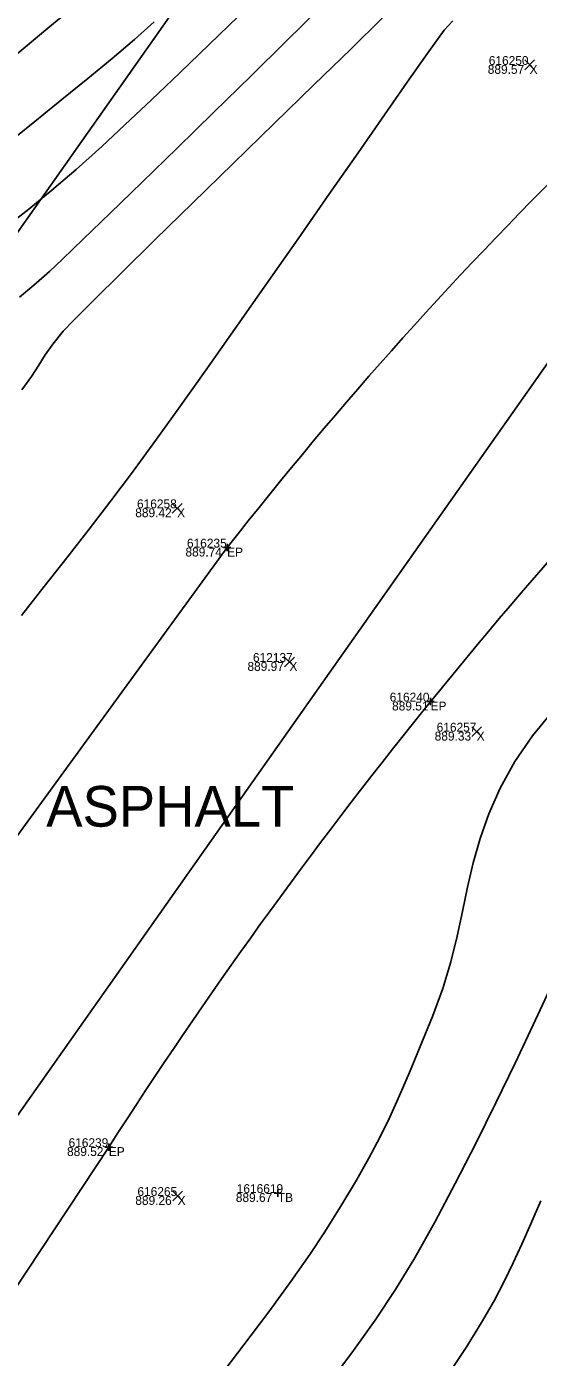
# Model space of a CAD drawing. Extents: x 1957117 to 1971063, y 701601 to 715861.
# Drawn here: x 1963775.2 to 1963795.3, y 707168.2 to 707220.5 of the extents above; entities that cross this region are included whole.
import ezdxf

# ---------------------------------------------------------------- set-up
doc = ezdxf.new("R2010")
doc.units = 0
for name, color, linetype in [('AP_X_Lights', 7, 'Continuous'), ('DT_X_Break_Line', 7, 'Continuous'), ('DT_X_Contour_Major', 7, 'Continuous'), ('DT_X_Contour_Minor', 7, 'Continuous'), ('GE_X_CL_20', 7, 'Continuous'), ('PM_P_Cells', 7, 'Continuous'), ('PV_P_Drive', 7, 'Continuous'), ('PV_P_Shoulder', 7, 'Continuous'), ('RS_Raster1', 7, 'Continuous'), ('RW_X_Esmt_RR', 7, 'Continuous'), ('SC_Scratch1', 7, 'Continuous'), ('SC_Shading5', 7, 'Continuous')]:
    doc.layers.add(name, color=color, linetype=linetype)

msp = doc.modelspace()

# ---------------------------------------------------------------- linework, layer by layer
at = {"layer": 'AP_X_Lights'}
for p, q in [((1963794.77, 707218.813), (1963795.158, 707219.203)), ((1963794.77, 707219.203), (1963795.158, 707218.813)), ((1963780.915, 707201.373), (1963781.303, 707201.763)), ((1963780.915, 707201.763), (1963781.303, 707201.373)), ((1963785.331, 707195.328), (1963785.719, 707195.718)), ((1963785.331, 707195.718), (1963785.719, 707195.328)), ((1963792.69, 707192.586), (1963793.078, 707192.976)), ((1963792.69, 707192.976), (1963793.078, 707192.586)), ((1963780.934, 707174.321), (1963781.322, 707174.711)), ((1963780.934, 707174.711), (1963781.322, 707174.321))]:
    msp.add_line(p, q, dxfattribs=at)
at = {"layer": 'DT_X_Contour_Major'}
msp.add_lwpolyline([(1963780.207, 707220.704), (1963779.436, 707220.012), (1963778.559, 707219.267), (1963777.598, 707218.476), (1963776.575, 707217.646), (1963775.511, 707216.787), (1963774.429, 707215.906)], dxfattribs=at)
msp.add_lwpolyline([(1963780.207, 707220.704), (1963779.436, 707220.012), (1963778.559, 707219.267), (1963777.598, 707218.476), (1963776.575, 707217.646), (1963775.511, 707216.787), (1963774.429, 707215.906)], dxfattribs=at)
at = {"layer": 'DT_X_Contour_Minor'}
for points in [[(1963777.495, 707221.677), (1963776.022, 707220.456), (1963774.492, 707219.17)], [(1963777.495, 707221.677), (1963776.022, 707220.456), (1963774.492, 707219.17)], [(1963786.689, 707221.213), (1963785.401, 707219.941), (1963784.001, 707218.566), (1963782.55, 707217.145), (1963781.106, 707215.736), (1963779.73, 707214.396), (1963778.481, 707213.184), (1963777.417, 707212.156), (1963776.6, 707211.37), (1963776.088, 707210.884), (1963775.481, 707210.341), (1963774.92, 707209.874)], [(1963786.689, 707221.213), (1963785.401, 707219.941), (1963784.001, 707218.566), (1963782.55, 707217.145), (1963781.106, 707215.736), (1963779.73, 707214.396), (1963778.481, 707213.184), (1963777.417, 707212.156), (1963776.6, 707211.37), (1963776.088, 707210.884), (1963775.481, 707210.341), (1963774.92, 707209.874)], [(1963783.526, 707220.928), (1963782.372, 707219.811), (1963781.214, 707218.699), (1963780.096, 707217.632), (1963779.059, 707216.65), (1963778.147, 707215.794), (1963777.147, 707214.893), (1963776.191, 707214.082), (1963775.277, 707213.341), (1963774.408, 707212.649)], [(1963783.526, 707220.928), (1963782.372, 707219.811), (1963781.214, 707218.699), (1963780.096, 707217.632), (1963779.059, 707216.65), (1963778.147, 707215.794), (1963777.147, 707214.893), (1963776.191, 707214.082), (1963775.277, 707213.341), (1963774.408, 707212.649)], [(1963791.945, 707220.75), (1963791.605, 707220.374), (1963791.367, 707220.051), (1963790.871, 707219.35), (1963790.156, 707218.329), (1963789.26, 707217.044), (1963788.22, 707215.552), (1963787.076, 707213.909), (1963785.864, 707212.172), (1963784.623, 707210.397), (1963783.391, 707208.641), (1963782.206, 707206.961), (1963781.106, 707205.412), (1963780.129, 707204.052), (1963779.312, 707202.938), (1963778.504, 707201.862), (1963777.654, 707200.753), (1963776.776, 707199.624), (1963775.882, 707198.487), (1963774.986, 707197.356)], [(1963791.945, 707220.75), (1963791.605, 707220.374), (1963791.367, 707220.051), (1963790.871, 707219.35), (1963790.156, 707218.329), (1963789.26, 707217.044), (1963788.22, 707215.552), (1963787.076, 707213.909), (1963785.864, 707212.172), (1963784.623, 707210.397), (1963783.391, 707208.641), (1963782.206, 707206.961), (1963781.106, 707205.412), (1963780.129, 707204.052), (1963779.312, 707202.938), (1963778.504, 707201.862), (1963777.654, 707200.753), (1963776.776, 707199.624), (1963775.882, 707198.487), (1963774.986, 707197.356)], [(1963789.185, 707220.859), (1963787.932, 707219.635), (1963786.488, 707218.227), (1963784.924, 707216.704), (1963783.313, 707215.134), (1963781.725, 707213.585), (1963780.232, 707212.125), (1963778.906, 707210.822), (1963777.816, 707209.745), (1963777.035, 707208.96), (1963776.635, 707208.536), (1963776.226, 707208.026), (1963775.926, 707207.6), (1963775.668, 707207.198), (1963775.383, 707206.759), (1963775.003, 707206.222)], [(1963789.185, 707220.859), (1963787.932, 707219.635), (1963786.488, 707218.227), (1963784.924, 707216.704), (1963783.313, 707215.134), (1963781.725, 707213.585), (1963780.232, 707212.125), (1963778.906, 707210.822), (1963777.816, 707209.745), (1963777.035, 707208.96), (1963776.635, 707208.536), (1963776.226, 707208.026), (1963775.926, 707207.6), (1963775.668, 707207.198), (1963775.383, 707206.759), (1963775.003, 707206.222)], [(1963782.693, 707167.295), (1963783.736, 707168.658), (1963784.71, 707169.957), (1963785.584, 707171.155), (1963786.331, 707172.217), (1963786.921, 707173.111), (1963787.588, 707174.185), (1963788.154, 707175.135), (1963788.641, 707175.998), (1963789.071, 707176.814), (1963789.466, 707177.623), (1963789.849, 707178.464), (1963790.243, 707179.377), (1963790.668, 707180.4), (1963791.149, 707181.574), (1963791.556, 707182.678), (1963791.869, 707183.727), (1963792.116, 707184.732), (1963792.326, 707185.707), (1963792.527, 707186.665), (1963792.747, 707187.616), (1963793.015, 707188.574), (1963793.358, 707189.552), (1963793.807, 707190.561), (1963794.388, 707191.614), (1963795.076, 707192.613), (1963795.92, 707193.64)], [(1963782.693, 707167.295), (1963783.736, 707168.658), (1963784.71, 707169.957), (1963785.584, 707171.155), (1963786.331, 707172.217), (1963786.921, 707173.111), (1963787.588, 707174.185), (1963788.154, 707175.135), (1963788.641, 707175.998), (1963789.071, 707176.814), (1963789.466, 707177.623), (1963789.849, 707178.464), (1963790.243, 707179.377), (1963790.668, 707180.4), (1963791.149, 707181.574), (1963791.556, 707182.678), (1963791.869, 707183.727), (1963792.116, 707184.732), (1963792.326, 707185.707), (1963792.527, 707186.665), (1963792.747, 707187.616), (1963793.015, 707188.574), (1963793.358, 707189.552), (1963793.807, 707190.561), (1963794.388, 707191.614), (1963795.076, 707192.613), (1963795.92, 707193.64)], [(1963786.97, 707167.015), (1963787.979, 707168.349), (1963788.898, 707169.63), (1963789.697, 707170.835), (1963790.449, 707172.084), (1963791.237, 707173.489), (1963792.042, 707175.003), (1963792.847, 707176.58), (1963793.637, 707178.177), (1963794.394, 707179.746), (1963795.101, 707181.243), (1963795.742, 707182.622)], [(1963786.97, 707167.015), (1963787.979, 707168.349), (1963788.898, 707169.63), (1963789.697, 707170.835), (1963790.449, 707172.084), (1963791.237, 707173.489), (1963792.042, 707175.003), (1963792.847, 707176.58), (1963793.637, 707178.177), (1963794.394, 707179.746), (1963795.101, 707181.243), (1963795.742, 707182.622)], [(1963795.404, 707174.321), (1963795.008, 707173.417), (1963794.659, 707172.621), (1963794.323, 707171.884), (1963793.97, 707171.158), (1963793.565, 707170.394), (1963793.077, 707169.544), (1963792.472, 707168.558), (1963791.894, 707167.689)], [(1963795.404, 707174.321), (1963795.008, 707173.417), (1963794.659, 707172.621), (1963794.323, 707171.884), (1963793.97, 707171.158), (1963793.565, 707170.394), (1963793.077, 707169.544), (1963792.472, 707168.558), (1963791.894, 707167.689)]]:
    msp.add_lwpolyline(points, dxfattribs=at)
at = {"layer": 'GE_X_CL_20'}
msp.add_lwpolyline([(1964578.061, 708318.542), (1963713.717, 707090.878)], dxfattribs=at)
at = {"layer": 'PM_P_Cells'}
msp.add_lwpolyline([(1963783.074, 707200.022), (1963769.7, 707181.658), (1963757.434, 707162.004), (1963765.599, 707157.05), (1963778.424, 707176.438)], dxfattribs=at)
for centre, radius, start, end in [((1963909.971, 707100.721), 161.132, 126.65768, 141.95575), ((1963942.926, 707071.056), 195.362, 134.90885, 147.35579)]:
    msp.add_arc(centre, radius, start, end, dxfattribs=at)
at = {"layer": 'PV_P_Drive'}
for p, q in [((1963782.928, 707200.022), (1963783.22, 707200.022)), ((1963783.074, 707200.168), (1963783.074, 707199.876)), ((1963783.074, 707200.022), (1963783.074, 707200.022)), ((1963791.072, 707194.111), (1963791.072, 707193.819)), ((1963790.926, 707193.965), (1963791.218, 707193.965)), ((1963791.072, 707193.965), (1963791.072, 707193.965)), ((1963778.278, 707176.438), (1963778.57, 707176.438)), ((1963778.424, 707176.584), (1963778.424, 707176.292)), ((1963778.424, 707176.438), (1963778.424, 707176.438)), ((1963784.921, 707174.631), (1963785.213, 707174.631)), ((1963785.067, 707174.777), (1963785.067, 707174.485)), ((1963785.067, 707174.631), (1963785.067, 707174.631))]:
    msp.add_line(p, q, dxfattribs=at)
at = {"layer": 'RW_X_Esmt_RR'}
msp.add_lwpolyline([(1963697.364, 707102.392), (1963811.822, 707264.962), (1963799.822, 707265.288), (1964553.531, 708335.813)], dxfattribs=at)
at = {"layer": 'SC_Shading5'}
for points in [[(1963589.678, 706586.994), (1963626.625, 706689.548), (1963651.76, 706746.832), (1963668.09, 706778.596), (1963682.768, 706805.402), (1963734.424, 706911.594), (1963826.849, 707116.717), (1963877.258, 707215.645), (1963964.981, 707354.472), (1964070.526, 707509.355), (1964132.574, 707601.994), (1964163.9, 707642.169), (1964191.2, 707685.167), (1964278.98, 707807.131), (1964326.11, 707874.364), (1964396.427, 707968.962), (1964508.519, 708133.679), (1964655.588, 708336.552), (1964745.319, 708429.172), (1964840.327, 708522.317), (1964988.178, 708660.245), (1965089.796, 708739.041), (1965251.743, 708835.216), (1965415.807, 708922.048), (1965866.2, 709149.38), (1966173.543, 709294.131), (1966283.627, 709338.196), (1966534.003, 709419.214), (1966689.084, 709471.266), (1967008.468, 709641.817), (1967166.677, 709750.124), (1967422.113, 709931.083), (1967818.707, 710198.831), (1968187.021, 710459.852), (1968360.589, 710592.493), (1968496.543, 710707.847), (1968606.427, 710809.378), (1968733.391, 710937.091), (1968807.28, 711025.4), (1968843.008, 711077.094), (1968863.233, 711106.099), (1968909.747, 711171.311), (1968974.133, 711279.559), (1969130.932, 711546.915), (1969247.433, 711744.686), (1969402.714, 712016.424), (1969505.287, 712191.789), (1969666.311, 712460.805), (1969771.586, 712639.896), (1969880.058, 712820.917), (1969964.994, 712955.706), (1969990.005, 713000.084), (1970030.065, 713068.479)], [(1963609.915, 706579.703), (1963646.615, 706681.572), (1963671.193, 706737.585), (1963687.092, 706768.511), (1963701.884, 706795.526), (1963753.906, 706902.469), (1963846.249, 707107.41), (1963895.973, 707204.994), (1963982.966, 707342.667), (1964088.35, 707497.312), (1964150.015, 707589.379), (1964181.502, 707629.761), (1964209.024, 707673.109), (1964296.517, 707794.674), (1964343.552, 707861.772), (1964413.958, 707956.489), (1964526.123, 708121.313), (1964672.104, 708322.686), (1964760.576, 708414.006), (1964855.195, 708506.77), (1965002.134, 708643.847), (1965101.925, 708721.226), (1965262.272, 708816.451), (1965425.685, 708902.939), (1965875.63, 709130.044), (1966182.13, 709274.398), (1966290.944, 709317.954), (1966540.737, 709398.785), (1966697.632, 709451.445), (1967019.644, 709623.399), (1967178.971, 709732.471), (1967434.35, 709913.39), (1967830.945, 710181.14), (1968199.774, 710442.525), (1968374.086, 710575.735), (1968510.806, 710691.739), (1968621.36, 710793.889), (1968749.296, 710922.58), (1968824.413, 711012.355), (1968860.678, 711064.827), (1968880.812, 711093.701), (1968927.778, 711159.547), (1968992.655, 711268.62), (1969149.476, 711536.015), (1969266.039, 711733.891), (1969421.336, 712005.657), (1969523.8, 712180.835), (1969684.812, 712449.831), (1969790.084, 712628.917), (1969898.385, 712809.653), (1969983.474, 712944.685), (1970008.657, 712989.367), (1970048.626, 713057.607)]]:
    msp.add_spline(points, degree=3, dxfattribs=at)

# ---------------------------------------------------------------- texts
at = {"layer": 'DT_X_Break_Line'}
msp.add_text('ASPHALT', height=1.6, dxfattribs=at).set_placement((1963775.964, 707189.045))
at = {"layer": 'PV_P_Shoulder'}
for s, p in [('889.57', (1963793.319, 707218.658)), ('889.42', (1963779.464, 707201.218)), ('889.74', (1963781.437, 707199.672)), ('889.97', (1963783.874, 707195.173)), ('889.51', (1963789.558, 707193.615)), ('889.33', (1963791.233, 707192.431)), ('889.52', (1963776.782, 707176.088)), ('889.67', (1963783.416, 707174.281)), ('889.26', (1963779.466, 707174.166))]:
    msp.add_text(s, height=0.35, dxfattribs=at).set_placement(p)
at = {"layer": 'RS_Raster1'}
for s, p in [('616250', (1963793.36, 707219.008)), ('616258', (1963779.533, 707201.568)), ('616235', (1963781.495, 707200.022)), ('612137', (1963784.09, 707195.523)), ('616240', (1963789.466, 707193.965)), ('616257', (1963791.311, 707192.781)), ('616239', (1963776.842, 707176.438)), ('616265', (1963779.549, 707174.516)), ('1616619', (1963783.453, 707174.631))]:
    msp.add_text(s, height=0.35, dxfattribs=at).set_placement(p)
at = {"layer": 'SC_Scratch1'}
for s, p in [('X', (1963794.964, 707218.658)), ('X', (1963781.109, 707201.218)), ('EP', (1963783.074, 707199.672)), ('X', (1963785.525, 707195.173)), ('EP', (1963791.072, 707193.615)), ('X', (1963792.884, 707192.431)), ('EP', (1963778.424, 707176.088)), ('TB', (1963785.067, 707174.281)), ('X', (1963781.128, 707174.166))]:
    msp.add_text(s, height=0.35, dxfattribs=at).set_placement(p)

doc.saveas('drawing.dxf')
